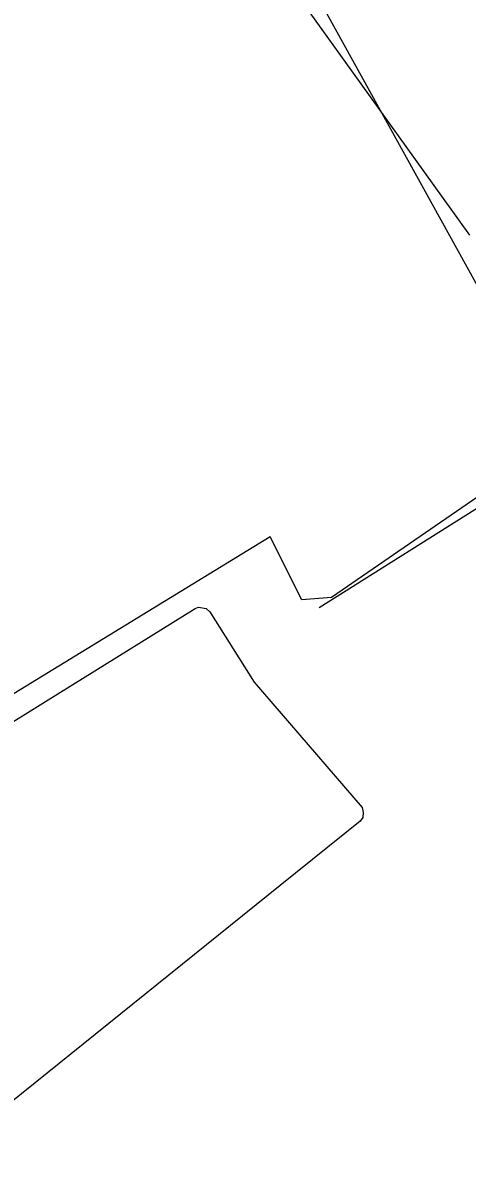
# Model space of a CAD drawing. Extents: x -59 to 82, y -3 to 49.
# Drawn here: x -53.3309 to -53.2481, y 46.0896 to 46.3039 of the extents above; entities that cross this region are included whole.
import ezdxf

# ---------------------------------------------------------------- set-up
doc = ezdxf.new("R2010")
doc.units = 0
doc.layers.add('GM_X_County_Road', color=7, linetype='Continuous')
doc.layers.add('GM_X_Rail_Line', color=7, linetype='Continuous')

msp = doc.modelspace()

# ---------------------------------------------------------------- linework, layer by layer
at = {"layer": 'GM_X_County_Road'}
for p, q in [((-53.24758733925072, 46.26431401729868), (-53.31484583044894, 46.35809484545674)), ((-53.275692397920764, 46.19487139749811), (-53.22444985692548, 46.22721163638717)), ((-53.32163989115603, 46.18052346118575), (-53.298783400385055, 46.19469315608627)), ((-53.298783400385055, 46.19469315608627), (-53.29821176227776, 46.19496656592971)), ((-53.29821176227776, 46.19496656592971), (-53.29678260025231, 46.19471802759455)), ((-53.29678260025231, 46.19471802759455), (-53.29609286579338, 46.194084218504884)), ((-53.29609286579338, 46.194084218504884), (-53.287772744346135, 46.1809484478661)), ((-53.35592460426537, 46.15926887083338), (-53.32163989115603, 46.18052346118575)), ((-53.287772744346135, 46.1809484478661), (-53.26769629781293, 46.157553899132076)), ((-53.26753471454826, 46.15572706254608), (-53.26801319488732, 46.155055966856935)), ((-53.26769629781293, 46.157553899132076), (-53.26746014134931, 46.15667151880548)), ((-53.26746014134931, 46.15667151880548), (-53.26753471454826, 46.15572706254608)), ((-53.26801319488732, 46.155055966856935), (-53.282940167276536, 46.14303587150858)), ((-53.282940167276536, 46.14303587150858), (-53.349282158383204, 46.08961329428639))]:
    msp.add_line(p, q, dxfattribs=at)
at = {"layer": 'GM_X_Rail_Line'}
for p, q in [((-53.30664973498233, 46.3642934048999), (-53.230469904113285, 46.22634096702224)), ((-53.230469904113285, 46.22634096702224), (-53.2733770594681, 46.19675200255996)), ((-53.28481642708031, 46.20804931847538), (-53.37970640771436, 46.150087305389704)), ((-53.27893763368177, 46.19628796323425), (-53.28481642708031, 46.20804931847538)), ((-53.2733770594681, 46.19675200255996), (-53.27893763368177, 46.19628796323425))]:
    msp.add_line(p, q, dxfattribs=at)

doc.saveas('drawing.dxf')
